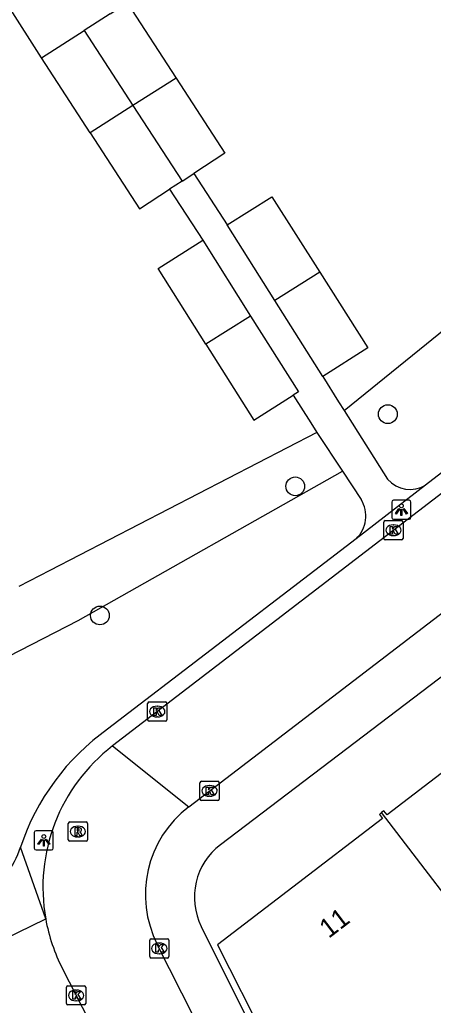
# Model space of a CAD drawing. Extents: x 159353 to 160616, y 385893 to 387321.
# Drawn here: x 159767.8 to 159789.3, y 386727.3 to 386778.7 of the extents above; entities that cross this region are included whole.
import ezdxf

# ---------------------------------------------------------------- set-up
doc = ezdxf.new("R2010")
doc.units = 0
for name, color, linetype in [('IMGEO_Boom', 7, 'Continuous'), ('IMGEO_Groenvoorziening', 7, 'Continuous'), ('IMGEO_Kolk', 7, 'Continuous'), ('IMGEO_Lichtpunt', 7, 'Continuous'), ('IMGEO_Pand', 7, 'Continuous'), ('IMGEO_Pand_nummerreeks', 7, 'Continuous'), ('IMGEO_Rijbaan_lokaal_open', 7, 'Continuous'), ('IMGEO_Rioolput', 7, 'Continuous'), ('IMGEO_Voetpad_open', 7, 'Continuous')]:
    doc.layers.add(name, color=color, linetype=linetype)

msp = doc.modelspace()

# ---------------------------------------------------------------- linework, layer by layer
at = {"layer": 'IMGEO_Boom'}
for centre in [(159786.971, 386758.14), (159782.141, 386754.381), (159771.952, 386747.653)]:
    msp.add_circle(centre, 0.489, dxfattribs=at)
at = {"layer": 'IMGEO_Groenvoorziening'}
for points in [[(159784.688, 386758.336), (159799.234, 386770.095)], [(159783.275, 386757.194), (159769.341, 386750), (159767.72, 386749.169)], [(159763.965, 386732.333), (159759.277, 386741.477), (159770.815, 386747.387), (159784.605, 386755.169)]]:
    msp.add_lwpolyline(points, dxfattribs=at)
at = {"layer": 'IMGEO_Kolk'}
for p, q in [((159786.764, 386751.667), (159786.764, 386752.519)), ((159786.839, 386752.593), (159787.691, 386752.593)), ((159787.252, 386752.373), (159787.277, 386752.373)), ((159787.765, 386752.519), (159787.765, 386751.667)), ((159787.275, 386751.813), (159787.25, 386751.813)), ((159787.691, 386751.593), (159786.839, 386751.593)), ((159774.441, 386742.219), (159774.441, 386743.071)), ((159774.516, 386743.145), (159775.368, 386743.145)), ((159775.442, 386743.071), (159775.442, 386742.219)), ((159774.929, 386742.925), (159774.954, 386742.925)), ((159775.368, 386742.145), (159774.516, 386742.145)), ((159774.952, 386742.365), (159774.927, 386742.365)), ((159777.17, 386738.089), (159777.17, 386738.941)), ((159777.245, 386739.015), (159778.097, 386739.015)), ((159778.171, 386738.941), (159778.171, 386738.089)), ((159777.658, 386738.795), (159777.683, 386738.795)), ((159778.097, 386738.015), (159777.245, 386738.015)), ((159777.681, 386738.235), (159777.656, 386738.235)), ((159774.549, 386729.878), (159774.549, 386730.73)), ((159774.624, 386730.804), (159775.476, 386730.804)), ((159775.55, 386730.73), (159775.55, 386729.878)), ((159775.037, 386730.584), (159775.062, 386730.584)), ((159775.476, 386729.804), (159774.624, 386729.804)), ((159775.06, 386730.024), (159775.035, 386730.024)), ((159770.21, 386727.434), (159770.21, 386728.286)), ((159770.285, 386728.36), (159771.137, 386728.36)), ((159770.698, 386728.14), (159770.723, 386728.14)), ((159771.211, 386728.286), (159771.211, 386727.434)), ((159771.137, 386727.36), (159770.285, 386727.36)), ((159770.721, 386727.58), (159770.696, 386727.58))]:
    msp.add_line(p, q, dxfattribs=at)
for points in [[(159786.764, 386751.667), (159786.764, 386752.519)], [(159786.839, 386752.593), (159787.691, 386752.593)], [(159787.085, 386752.293), (159787.208, 386752.293), (159787.208, 386752.142), (159787.338, 386752.293), (159787.502, 386752.293), (159787.356, 386752.142), (159787.509, 386751.893), (159787.357, 386751.893), (159787.272, 386752.057), (159787.208, 386751.99), (159787.208, 386751.893), (159787.085, 386751.893), (159787.085, 386752.293)], [(159787.765, 386752.519), (159787.765, 386751.667)], [(159787.691, 386751.593), (159786.839, 386751.593)], [(159774.441, 386742.219), (159774.441, 386743.071)], [(159774.516, 386743.145), (159775.368, 386743.145)], [(159775.442, 386743.071), (159775.442, 386742.219)], [(159774.762, 386742.845), (159774.885, 386742.845), (159774.885, 386742.694), (159775.015, 386742.845), (159775.179, 386742.845), (159775.033, 386742.694), (159775.186, 386742.445), (159775.034, 386742.445), (159774.949, 386742.609), (159774.885, 386742.542), (159774.885, 386742.445), (159774.762, 386742.445), (159774.762, 386742.845)], [(159775.368, 386742.145), (159774.516, 386742.145)], [(159777.17, 386738.089), (159777.17, 386738.941)], [(159777.245, 386739.015), (159778.097, 386739.015)], [(159778.171, 386738.941), (159778.171, 386738.089)], [(159777.491, 386738.715), (159777.614, 386738.715), (159777.614, 386738.564), (159777.744, 386738.715), (159777.908, 386738.715), (159777.762, 386738.564), (159777.915, 386738.315), (159777.763, 386738.315), (159777.678, 386738.479), (159777.614, 386738.412), (159777.614, 386738.315), (159777.491, 386738.315), (159777.491, 386738.715)], [(159778.097, 386738.015), (159777.245, 386738.015)], [(159774.549, 386729.878), (159774.549, 386730.73)], [(159774.624, 386730.804), (159775.476, 386730.804)], [(159775.55, 386730.73), (159775.55, 386729.878)], [(159774.87, 386730.504), (159774.993, 386730.504), (159774.993, 386730.353), (159775.123, 386730.504), (159775.287, 386730.504), (159775.141, 386730.353), (159775.294, 386730.104), (159775.142, 386730.104), (159775.057, 386730.268), (159774.993, 386730.201), (159774.993, 386730.104), (159774.87, 386730.104), (159774.87, 386730.504)], [(159775.476, 386729.804), (159774.624, 386729.804)], [(159770.21, 386727.434), (159770.21, 386728.286)], [(159770.285, 386728.36), (159771.137, 386728.36)], [(159771.211, 386728.286), (159771.211, 386727.434)], [(159770.531, 386728.06), (159770.654, 386728.06), (159770.654, 386727.909), (159770.784, 386728.06), (159770.948, 386728.06), (159770.802, 386727.909), (159770.955, 386727.66), (159770.803, 386727.66), (159770.718, 386727.824), (159770.654, 386727.757), (159770.654, 386727.66), (159770.531, 386727.66), (159770.531, 386728.06)], [(159771.137, 386727.36), (159770.285, 386727.36)]]:
    msp.add_lwpolyline(points, dxfattribs=at)
for centre, start, end in [((159786.841, 386752.517), 91.552, 178.448), ((159786.841, 386752.517), 91.552, 178.448), ((159787.689, 386752.517), 1.552, 88.448), ((159787.689, 386752.517), 1.552, 88.448), ((159786.841, 386751.669), 181.552, 268.448), ((159786.841, 386751.669), 181.552, 268.448), ((159787.689, 386751.669), 271.552, 358.448), ((159787.689, 386751.669), 271.552, 358.448), ((159774.518, 386743.069), 91.552, 178.448), ((159774.518, 386743.069), 91.552, 178.448), ((159775.366, 386743.069), 1.552, 88.448), ((159775.366, 386743.069), 1.552, 88.448), ((159774.518, 386742.221), 181.552, 268.448), ((159774.518, 386742.221), 181.552, 268.448), ((159775.366, 386742.221), 271.552, 358.448), ((159775.366, 386742.221), 271.552, 358.448), ((159777.247, 386738.939), 91.552, 178.448), ((159777.247, 386738.939), 91.552, 178.448), ((159778.095, 386738.939), 1.552, 88.448), ((159778.095, 386738.939), 1.552, 88.448), ((159777.247, 386738.091), 181.552, 268.448), ((159777.247, 386738.091), 181.552, 268.448), ((159778.095, 386738.091), 271.552, 358.448), ((159778.095, 386738.091), 271.552, 358.448), ((159774.626, 386730.728), 91.552, 178.448), ((159774.626, 386730.728), 91.552, 178.448), ((159775.474, 386730.728), 1.552, 88.448), ((159775.474, 386730.728), 1.552, 88.448), ((159774.626, 386729.88), 181.552, 268.448), ((159774.626, 386729.88), 181.552, 268.448), ((159775.474, 386729.88), 271.552, 358.448), ((159775.474, 386729.88), 271.552, 358.448), ((159770.287, 386728.284), 91.552, 178.448), ((159770.287, 386728.284), 91.552, 178.448), ((159771.135, 386728.284), 1.552, 88.448), ((159771.135, 386728.284), 1.552, 88.448), ((159770.287, 386727.436), 181.552, 268.448), ((159770.287, 386727.436), 181.552, 268.448), ((159771.135, 386727.436), 271.552, 358.448), ((159771.135, 386727.436), 271.552, 358.448)]:
    msp.add_arc(centre, 0.0765, start, end, dxfattribs=at)
for centre, major_axis, ratio, start_param, end_param in [((159787.251, 386752.093), (-0.387, 0.002), 0.722429, 4.712389, 7.853982), ((159787.276, 386752.093), (-0.39, 0.002), 0.717154, 1.570796, 4.712389), ((159774.928, 386742.645), (-0.387, 0.002), 0.722429, 4.712389, 7.853982), ((159774.953, 386742.645), (-0.39, 0.002), 0.717154, 1.570796, 4.712389), ((159777.657, 386738.515), (-0.387, 0.002), 0.722429, 4.712389, 7.853982), ((159777.682, 386738.515), (-0.39, 0.002), 0.717154, 1.570796, 4.712389), ((159775.036, 386730.304), (-0.387, 0.002), 0.722429, 4.712389, 7.853982), ((159775.061, 386730.304), (-0.39, 0.002), 0.717154, 1.570796, 4.712389), ((159770.697, 386727.86), (-0.387, 0.002), 0.722429, 4.712389, 7.853982), ((159770.722, 386727.86), (-0.39, 0.002), 0.717154, 1.570796, 4.712389)]:
    msp.add_ellipse(centre, major_axis=major_axis, ratio=ratio, start_param=start_param, end_param=end_param, dxfattribs=at)
at = {"layer": 'IMGEO_Lichtpunt'}
for p, q in [((159787.179, 386753.564), (159787.179, 386752.757)), ((159787.179, 386753.564), (159787.179, 386752.757)), ((159788.081, 386753.659), (159787.273, 386753.659)), ((159788.081, 386753.659), (159787.273, 386753.659)), ((159788.175, 386752.757), (159788.175, 386753.564)), ((159788.175, 386752.757), (159788.175, 386753.564)), ((159787.273, 386752.663), (159788.081, 386752.663)), ((159787.273, 386752.663), (159788.081, 386752.663)), ((159768.523, 386736.341), (159768.523, 386735.534)), ((159768.523, 386736.341), (159768.523, 386735.534)), ((159769.425, 386736.436), (159768.617, 386736.436)), ((159769.425, 386736.436), (159768.617, 386736.436)), ((159769.519, 386735.534), (159769.519, 386736.341)), ((159769.519, 386735.534), (159769.519, 386736.341)), ((159768.617, 386735.44), (159769.425, 386735.44)), ((159768.617, 386735.44), (159769.425, 386735.44))]:
    msp.add_line(p, q, dxfattribs=at)
for points in [[(159787.553, 386753.228), (159787.592, 386753.2), (159787.404, 386752.938), (159787.366, 386752.965), (159787.553, 386753.228)], [(159787.655, 386753.18), (159787.702, 386753.18), (159787.702, 386752.858), (159787.655, 386752.858), (159787.655, 386753.18)], [(159787.765, 386753.2), (159787.803, 386753.227), (159787.99, 386752.965), (159787.951, 386752.937), (159787.765, 386753.2)], [(159768.897, 386736.005), (159768.936, 386735.977), (159768.748, 386735.715), (159768.71, 386735.742), (159768.897, 386736.005)], [(159768.999, 386735.957), (159769.046, 386735.957), (159769.046, 386735.635), (159768.999, 386735.635), (159768.999, 386735.957)], [(159769.109, 386735.977), (159769.147, 386736.004), (159769.334, 386735.742), (159769.295, 386735.714), (159769.109, 386735.977)]]:
    msp.add_lwpolyline(points, dxfattribs=at)
for centre in [(159787.678, 386753.362), (159769.022, 386736.139)]:
    msp.add_circle(centre, 0.0994, dxfattribs=at)
for centre, start, end in [((159787.273, 386753.564), 90, 180), ((159787.273, 386753.564), 90, 180), ((159788.081, 386753.564), 0, 90), ((159788.081, 386753.564), 0, 90), ((159787.273, 386752.757), 180, 270), ((159787.273, 386752.757), 180, 270), ((159788.081, 386752.757), 270, 0), ((159788.081, 386752.757), 270, 360), ((159768.617, 386736.341), 90, 180), ((159768.617, 386736.341), 90, 180), ((159769.425, 386736.341), 0, 90), ((159769.425, 386736.341), 0, 90), ((159768.617, 386735.534), 180, 270), ((159768.617, 386735.534), 180, 270), ((159769.425, 386735.534), 270, 0), ((159769.425, 386735.534), 270, 360)]:
    msp.add_arc(centre, 0.0946, start, end, dxfattribs=at)
at = {"layer": 'IMGEO_Pand'}
for points in [[(159772.482, 386778.999), (159773.373, 386779.568), (159775.925, 386775.647)], [(159772.482, 386778.999), (159771.122, 386778.132)], [(159768.896, 386776.712), (159771.122, 386778.132)], [(159771.122, 386778.132), (159773.672, 386774.214)], [(159771.444, 386772.797), (159768.896, 386776.712)], [(159775.925, 386775.647), (159773.672, 386774.214)], [(159775.925, 386775.647), (159778.472, 386771.733), (159776.845, 386770.675)], [(159773.672, 386774.214), (159771.444, 386772.797)], [(159773.672, 386774.214), (159776.234, 386770.277)], [(159771.444, 386772.797), (159774.021, 386768.837), (159775.588, 386769.857)], [(159776.234, 386770.277), (159775.588, 386769.857)], [(159776.234, 386770.277), (159776.845, 386770.675)], [(159778.585, 386768), (159780.911, 386769.469), (159783.416, 386765.531)], [(159781.077, 386764.054), (159778.585, 386768)], [(159777.484, 386761.785), (159774.992, 386765.731), (159777.317, 386767.2)], [(159777.317, 386767.2), (159779.81, 386763.254)], [(159783.416, 386765.531), (159781.077, 386764.054)], [(159783.416, 386765.531), (159785.924, 386761.588), (159783.573, 386760.103)], [(159783.573, 386760.103), (159781.077, 386764.054)], [(159779.81, 386763.254), (159777.484, 386761.785)], [(159779.81, 386763.254), (159782.305, 386759.303), (159782.037, 386759.134)], [(159777.484, 386761.785), (159779.98, 386757.834), (159782.037, 386759.134)], [(159791.631, 386741.184), (159791.524, 386741.103), (159791.682, 386740.897), (159786.93, 386737.262), (159786.769, 386737.472), (159786.649, 386737.38)], [(159786.649, 386737.38), (159786.528, 386737.287), (159786.691, 386737.073), (159782.021, 386733.501), (159778.084, 386730.49), (159780.572, 386725.602)], [(159794.174, 386727.815), (159793.028, 386729.312), (159792.395, 386729.879), (159786.649, 386737.38)]]:
    msp.add_lwpolyline(points, dxfattribs=at)
at = {"layer": 'IMGEO_Rijbaan_lokaal_open'}
for points in [[(159811.973, 386771.051), (159811.84, 386770.946), (159810.495, 386769.914), (159792.084, 386755.786), (159784.537, 386750), (159772.611, 386740.856)], [(159776.583, 386737.685), (159792.692, 386750), (159815.009, 386767.086)], [(159772.611, 386740.856), (159776.583, 386737.685)], [(159778.173, 386724.145), (159774.944, 386730.509)], [(159770.001, 386729.245), (159784.932, 386700.173)]]:
    msp.add_lwpolyline(points, dxfattribs=at)
for centre, radius, start, end in [((159778.259, 386733.488), 9.283, 127.47, 190.2064), ((159780.08, 386733.111), 5.758, 127.4011, 206.8676), ((159778.247, 386733.482), 9.271, 190.1861, 207.1991)]:
    msp.add_arc(centre, radius, start, end, dxfattribs=at)
at = {"layer": 'IMGEO_Rioolput'}
for p, q in [((159770.374, 386736.893), (159771.226, 386736.893)), ((159770.299, 386735.967), (159770.299, 386736.819)), ((159770.787, 386736.673), (159770.812, 386736.673)), ((159771.3, 386736.819), (159771.3, 386735.967)), ((159771.226, 386735.893), (159770.374, 386735.893)), ((159770.81, 386736.113), (159770.785, 386736.113))]:
    msp.add_line(p, q, dxfattribs=at)
for points in [[(159770.374, 386736.893), (159771.226, 386736.893)], [(159770.299, 386735.967), (159770.299, 386736.819)], [(159770.888, 386736.591), (159770.636, 386736.593), (159770.636, 386736.193)], [(159770.636, 386736.193), (159770.76, 386736.193), (159770.76, 386736.355), (159770.771, 386736.355)], [(159770.814, 386736.512), (159770.76, 386736.512), (159770.76, 386736.431)], [(159770.76, 386736.431), (159770.812, 386736.431)], [(159771.3, 386736.819), (159771.3, 386735.967)], [(159771.226, 386735.893), (159770.374, 386735.893)], [(159770.818, 386736.326), (159770.889, 386736.193), (159771.029, 386736.193), (159770.964, 386736.319)]]:
    msp.add_lwpolyline(points, dxfattribs=at)
for centre, radius, start, end in [((159770.376, 386736.817), 0.0765, 91.552, 178.448), ((159770.376, 386736.817), 0.0765, 91.552, 178.448), ((159771.224, 386736.817), 0.0765, 1.552, 88.448), ((159771.224, 386736.817), 0.0765, 1.552, 88.448), ((159770.77, 386736.302), 0.0533, 26.0293, 88.6989), ((159770.796, 386736.62), 0.19, 274.7715, 282.9687), ((159770.82, 386736.416), 0.0964, 77.0061, 93.1865), ((159770.834, 386736.473), 0.0378, 276.6634, 79.6772), ((159770.887, 386736.481), 0.109, 350.3612, 89.416), ((159770.885, 386736.481), 0.112, 277.5842, 350.9817), ((159770.869, 386736.266), 0.108, 29.5134, 73.7905), ((159770.376, 386735.969), 0.0765, 181.552, 268.448), ((159770.376, 386735.969), 0.0765, 181.552, 268.448), ((159771.224, 386735.969), 0.0765, 271.552, 358.448), ((159771.224, 386735.969), 0.0765, 271.552, 358.448)]:
    msp.add_arc(centre, radius, start, end, dxfattribs=at)
for centre, major_axis, ratio, start_param, end_param in [((159770.786, 386736.393), (-0.387, 0.002), 0.722429, 4.712389, 7.853982), ((159770.811, 386736.393), (-0.39, 0.002), 0.717154, 1.570796, 4.712389)]:
    msp.add_ellipse(centre, major_axis=major_axis, ratio=ratio, start_param=start_param, end_param=end_param, dxfattribs=at)
at = {"layer": 'IMGEO_Voetpad_open'}
for points in [[(159768.896, 386776.712), (159767.169, 386779.435)], [(159811.16, 386771.523), (159788.942, 386754.435)], [(159776.845, 386770.675), (159778.585, 386768)], [(159775.588, 386769.857), (159777.317, 386767.2)], [(159783.573, 386760.103), (159784.403, 386758.787), (159784.688, 386758.336)], [(159811.632, 386756.515), (159809.403, 386759.359), (159797.069, 386750), (159778.237, 386735.71)], [(159782.037, 386759.134), (159782.954, 386757.682), (159783.275, 386757.194)], [(159784.688, 386758.336), (159786.952, 386754.751)], [(159783.275, 386757.194), (159784.605, 386755.169)], [(159784.605, 386755.169), (159785.576, 386753.692)], [(159788.942, 386754.435), (159785.313, 386751.644)], [(159785.313, 386751.644), (159783.163, 386750), (159772.352, 386741.734)], [(159769.122, 386731.843), (159767.81, 386735.589)], [(159763.298, 386729.024), (159769.122, 386731.843)], [(159777.241, 386731.445), (159780.257, 386725.393)]]:
    msp.add_lwpolyline(points, dxfattribs=at)
for centre, radius, start, end in [((159788.139, 386755.805), 1.588, 221.5964, 300.3578), ((159784.193, 386752.829), 1.63, 313.3951, 31.9694), ((159779.489, 386731.708), 12.306, 125.4434, 161.6176), ((159764.033, 386736.723), 3.944, 295.4586, 343.2921), ((159780.311, 386732.977), 3.431, 127.1967, 206.5141)]:
    msp.add_arc(centre, radius, start, end, dxfattribs=at)

# ---------------------------------------------------------------- texts
at = {"layer": 'IMGEO_Pand_nummerreeks'}
msp.add_text('11', height=1, rotation=37.4084, dxfattribs=at).set_placement((159783.886, 386730.799))

doc.saveas('drawing.dxf')
